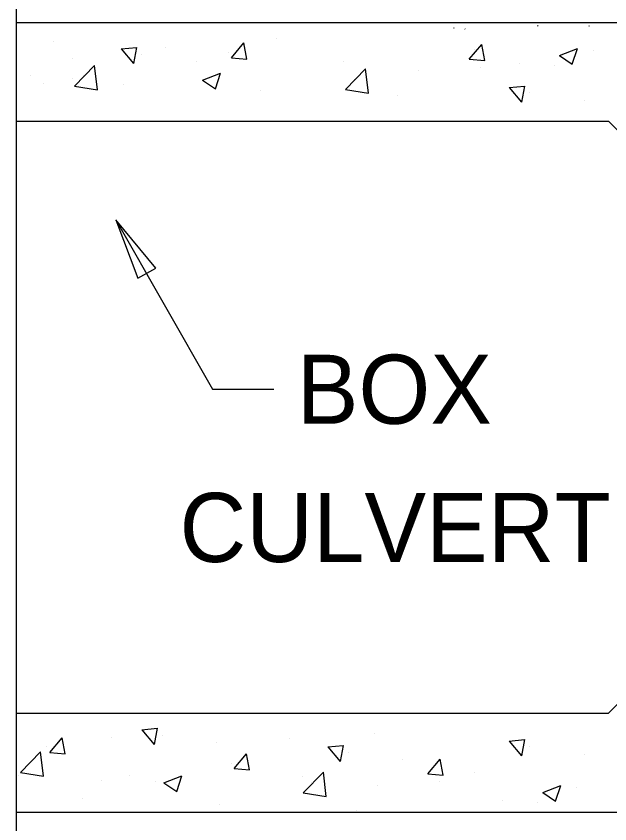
# Model space of a CAD drawing. Extents: x -1609 to 1184, y -412 to 394.
# Drawn here: x -938.505 to -936.099, y -269.976 to -266.704 of the extents above; entities that cross this region are included whole.
import ezdxf

# ---------------------------------------------------------------- set-up
doc = ezdxf.new("R2010")
doc.units = 0
for name, color, linetype in [('Default', 7, 'Continuous'), ('SH_Data', 7, 'Continuous'), ('ST_Text', 7, 'Continuous')]:
    doc.layers.add(name, color=color, linetype=linetype)

msp = doc.modelspace()

# ---------------------------------------------------------------- linework, layer by layer
at = {"layer": 'Default'}
for p, q in [((-938.5047, -263.8357), (-938.5047, -272.6944)), ((-938.5047, -266.7286), (-929.4196, -266.7286)), ((-938.5047, -266.7286), (-935.4547, -266.7286)), ((-937.448, -266.7935), (-937.448, -266.7935)), ((-938.3519, -266.8049), (-938.3519, -266.8049)), ((-938.0789, -266.8358), (-938.0167, -266.8304)), ((-938.0789, -266.8358), (-938.0287, -266.8956)), ((-938.0167, -266.8303), (-938.0287, -266.8956)), ((-937.9012, -266.8302), (-937.9012, -266.8302)), ((-937.6328, -266.8719), (-937.5826, -266.812)), ((-937.5705, -266.8774), (-937.5825, -266.8121)), ((-936.6689, -266.8782), (-936.6187, -266.8184)), ((-936.6066, -266.8836), (-936.6187, -266.8184)), ((-936.3036, -266.863), (-936.2307, -266.835)), ((-936.2518, -266.8979), (-936.2307, -266.835)), ((-937.9961, -266.8581), (-937.9961, -266.8581)), ((-937.645, -266.8517), (-937.645, -266.8517)), ((-936.6482, -266.8401), (-936.6482, -266.8401)), ((-936.3036, -266.863), (-936.2518, -266.8979)), ((-936.1655, -266.8431), (-936.1655, -266.8431)), ((-938.2751, -266.8733), (-938.2751, -266.8733)), ((-937.7757, -266.889), (-937.7757, -266.889)), ((-937.6328, -266.8719), (-937.5705, -266.8773)), ((-937.1775, -266.8869), (-937.1775, -266.8869)), ((-936.6689, -266.8782), (-936.6066, -266.8836)), ((-936.4649, -266.8972), (-936.4649, -266.8972)), ((-938.2679, -266.9878), (-938.1868, -266.9032)), ((-938.1752, -267.0021), (-938.1868, -266.9033)), ((-937.7495, -266.9626), (-937.6766, -266.9346)), ((-937.6977, -266.9976), (-937.6766, -266.9346)), ((-937.1702, -267.0014), (-937.0891, -266.9168)), ((-937.0776, -267.0158), (-937.0891, -266.9169)), ((-936.8748, -266.9253), (-936.8748, -266.9253)), ((-936.6216, -266.9103), (-936.6216, -266.9103)), ((-936.3257, -266.9039), (-936.3257, -266.9039)), ((-938.4455, -266.943), (-938.4455, -266.943)), ((-938.2767, -266.9562), (-938.2767, -266.9562)), ((-938.2331, -266.946), (-938.2331, -266.946)), ((-937.7495, -266.9626), (-937.6977, -266.9976)), ((-937.1355, -266.9596), (-937.1355, -266.9596)), ((-938.3924, -266.9768), (-938.3924, -266.9768)), ((-938.2679, -266.9878), (-938.1753, -267.0021)), ((-938.0697, -266.9798), (-938.0697, -266.9798)), ((-936.5072, -266.9922), (-936.445, -266.9867)), ((-936.5072, -266.9922), (-936.457, -267.052)), ((-936.445, -266.9867), (-936.457, -267.052)), ((-937.5139, -267.0033), (-937.5139, -267.0033)), ((-937.1702, -267.0014), (-937.0776, -267.0157)), ((-936.9579, -267.0268), (-936.9579, -267.0268)), ((-936.4244, -267.0144), (-936.4244, -267.0144)), ((-936.204, -267.0453), (-936.204, -267.0453)), ((-938.5047, -267.1286), (-936.1047, -267.1286)), ((-936.1047, -267.1286), (-935.7714, -267.462)), ((-935.7714, -269.1953), (-936.1047, -269.5286)), ((-938.5047, -269.5286), (-936.1047, -269.5286)), ((-937.9962, -269.5948), (-937.9339, -269.5893)), ((-937.9962, -269.5948), (-937.946, -269.6546)), ((-937.9339, -269.5893), (-937.946, -269.6546)), ((-937.9134, -269.617), (-937.9134, -269.617)), ((-937.0549, -269.6104), (-937.0549, -269.6104)), ((-938.3682, -269.6873), (-938.318, -269.6275)), ((-938.306, -269.6928), (-938.318, -269.6275)), ((-938.1191, -269.6272), (-938.1191, -269.6272)), ((-937.6929, -269.6479), (-937.6929, -269.6479)), ((-937.3988, -269.6302), (-937.3988, -269.6302)), ((-936.5072, -269.6408), (-936.445, -269.6353)), ((-936.5072, -269.6408), (-936.457, -269.7006)), ((-936.445, -269.6353), (-936.457, -269.7006)), ((-938.4871, -269.7689), (-938.406, -269.6843)), ((-938.3945, -269.7832), (-938.406, -269.6843)), ((-938.3798, -269.6615), (-938.3798, -269.6615)), ((-937.2425, -269.6638), (-937.1803, -269.6583)), ((-937.2425, -269.6638), (-937.1923, -269.7236)), ((-937.1803, -269.6583), (-937.1923, -269.7235)), ((-936.4244, -269.663), (-936.4244, -269.663)), ((-938.3682, -269.6873), (-938.306, -269.6927)), ((-937.6213, -269.7526), (-937.5711, -269.6928)), ((-937.5591, -269.7581), (-937.5711, -269.6928)), ((-937.1597, -269.686), (-937.1597, -269.686)), ((-936.9393, -269.7169), (-936.9393, -269.7169)), ((-936.8367, -269.7739), (-936.7865, -269.7141)), ((-936.7744, -269.7794), (-936.7865, -269.7142)), ((-936.204, -269.6939), (-936.204, -269.6939)), ((-937.6335, -269.7325), (-937.6335, -269.7325)), ((-938.4948, -269.7797), (-938.4948, -269.7797)), ((-938.4871, -269.7689), (-938.3945, -269.7832)), ((-938.0438, -269.7785), (-938.0438, -269.7785)), ((-937.9059, -269.8101), (-937.833, -269.7822)), ((-937.8541, -269.8451), (-937.833, -269.7822)), ((-937.6213, -269.7526), (-937.5591, -269.7581)), ((-937.3453, -269.7827), (-937.3453, -269.7827)), ((-937.3413, -269.8512), (-937.2602, -269.7667)), ((-937.2487, -269.8657), (-937.2602, -269.7668)), ((-936.8367, -269.7739), (-936.7744, -269.7794)), ((-936.6482, -269.7691), (-936.6482, -269.7691)), ((-938.1595, -269.7992), (-938.1595, -269.7992)), ((-937.9389, -269.8032), (-937.9389, -269.8032)), ((-937.9059, -269.8101), (-937.8541, -269.8451)), ((-937.3065, -269.8095), (-937.3065, -269.8095)), ((-936.7894, -269.8061), (-936.7894, -269.8061)), ((-937.0426, -269.821), (-937.0426, -269.821)), ((-936.3716, -269.8495), (-936.2987, -269.8215)), ((-936.3198, -269.8845), (-936.2987, -269.8216)), ((-936.2335, -269.8297), (-936.2335, -269.8297)), ((-938.2375, -269.8756), (-938.2375, -269.8756)), ((-937.3413, -269.8512), (-937.2487, -269.8656)), ((-936.3716, -269.8495), (-936.3198, -269.8844)), ((-937.6817, -269.8991), (-937.6817, -269.8991)), ((-936.5329, -269.8837), (-936.5329, -269.8837)), ((-936.3938, -269.8904), (-936.3938, -269.8904)), ((-938.5047, -269.9286), (-935.4547, -269.9286)), ((-937.1257, -269.9225), (-937.1257, -269.9225))]:
    msp.add_line(p, q, dxfattribs=at)
msp.add_lwpolyline([(-938.0116, -267.7658), (-937.9394, -267.7241), (-938.1007, -267.5286)], close=True, dxfattribs=at)
at = {"layer": 'ST_Text'}
for p, q in [((-936.7335, -266.7501), (-936.7319, -266.7524)), ((-936.6871, -266.7543), (-936.6856, -266.7567)), ((-936.3919, -266.7444), (-936.3903, -266.7409)), ((-936.1832, -266.7444), (-936.1816, -266.7409)), ((-938.1007, -267.5286), (-937.7098, -268.2155)), ((-937.7098, -268.2155), (-937.4601, -268.2155))]:
    msp.add_line(p, q, dxfattribs=at)

# ---------------------------------------------------------------- texts
at = {"layer": 'SH_Data'}
for s, p in [('BOX', (-937.3678, -268.3554)), ('CULVERT', (-937.8428, -268.9154))]:
    msp.add_text(s, height=0.28, dxfattribs=at).set_placement(p)

doc.saveas('drawing.dxf')
